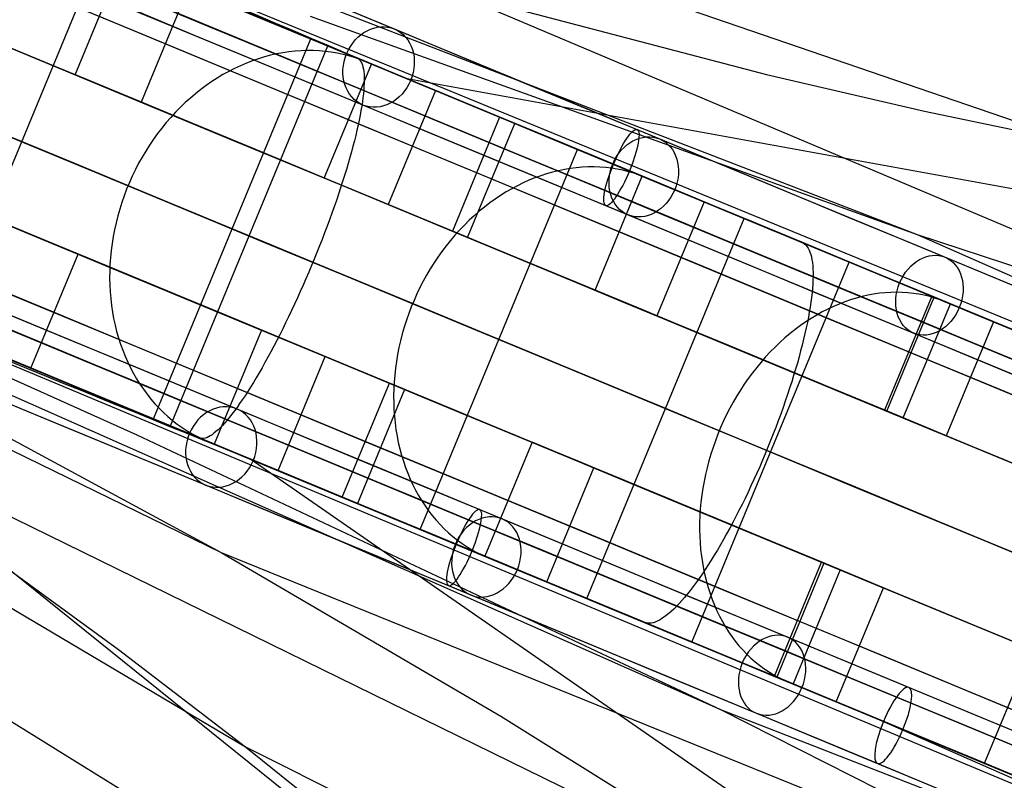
# Model space of a CAD drawing. Extents: x -3378 to 3007, y -425 to 173.
# Tile 365 of 396: x 2374 to 2446, y -70 to -15. Entities that reach past the tile are written whole.
import ezdxf

# ---------------------------------------------------------------- set-up
doc = ezdxf.new("R2010")
doc.units = 0
doc.layers.add('PREDEFINITO', color=7, linetype='CONTINUOUS')

msp = doc.modelspace()

# ---------------------------------------------------------------- linework, layer by layer
at = {"layer": 'PREDEFINITO'}
for p, q in [((2295.252, 25.621, 2292.514), (2476.158, -48.613, 2749.338)), ((2295.252, 25.621, 2159.016), (2439.952, -30.246, 2529.24)), ((2371.611, 3.893, 2085.05), (2452.096, -23.695, 2287.676)), ((2283.773, -2.091, 2292.514), (2464.185, -77.52, 2749.338)), ((2283.773, -2.092, 2159.016), (2425.595, -64.906, 2529.24)), ((2283.774, -2.094, 2025.81), (2389.168, -53.456, 2307.779)), ((2368.867, -37.341, 2632.581), (2380.347, -9.624, 2632.581)), ((2378.518, -18.608, 2669.188), (2381.962, -10.293, 2669.188)), ((2400.267, -17.871, 1382.063), (2385.44, -11.722, 1379.202)), ((2386.769, -12.284, 2666.198), (2383.325, -20.599, 2666.198)), ((2406.097, -12.585, 2307.779), (2566.296, -80.442, 2710.177)), ((2406.097, -12.585, 2307.779), (2428.966, -18.576, 2297.694)), ((2396.944, -16.499, 2665.264), (2388.963, -13.193, 2670.301)), ((2395.669, -14.322, 2549.291), (2439.952, -30.246, 2529.24)), ((2392.014, -14.444, 2674.891), (2399.769, -17.657, 2688.661)), ((2384.231, -43.705, 1392.27), (2395.712, -15.989, 1392.27)), ((2385.463, -44.215, 2665.264), (2396.944, -16.499, 2665.264)), ((2395.712, -15.989, 1392.27), (2397.393, -16.685, 1382.438)), ((2392.768, -17.184, 2712.449), (2392.324, -17.302, 2712.688)), ((2393.214, -17.083, 2712.205), (2392.768, -17.184, 2712.449)), ((2393.66, -16.999, 2711.957), (2393.214, -17.083, 2712.205)), ((2394.107, -16.932, 2711.704), (2393.66, -16.999, 2711.957)), ((2394.554, -16.882, 2711.446), (2394.107, -16.932, 2711.704)), ((2395, -16.85, 2711.185), (2394.554, -16.882, 2711.446)), ((2395.444, -16.836, 2710.92), (2395, -16.85, 2711.185)), ((2395.887, -16.839, 2710.652), (2395.444, -16.836, 2710.92)), ((2396.328, -16.859, 2710.38), (2395.887, -16.839, 2710.652)), ((2396.766, -16.897, 2710.107), (2396.328, -16.859, 2710.38)), ((2397.2, -16.952, 2709.83), (2396.766, -16.897, 2710.107)), ((2397.631, -17.025, 2709.552), (2397.2, -16.952, 2709.83)), ((2398.057, -17.115, 2709.272), (2397.631, -17.025, 2709.552)), ((2398.478, -17.222, 2708.991), (2398.057, -17.115, 2709.272)), ((2398.402, -17.103, 1376.538), (2399.074, -17.381, 1372.604)), ((2398.894, -17.346, 2708.708), (2398.478, -17.222, 2708.991)), ((2390.573, -17.943, 2713.585), (2390.144, -18.144, 2713.794)), ((2391.006, -17.758, 2713.37), (2390.573, -17.943, 2713.585)), ((2391.443, -17.59, 2713.148), (2391.006, -17.758, 2713.37)), ((2391.882, -17.438, 2712.921), (2391.443, -17.59, 2713.148)), ((2392.324, -17.302, 2712.688), (2391.882, -17.438, 2712.921)), ((2396.692, -26.136, 2701.506), (2400.136, -17.821, 2701.506)), ((2399.305, -17.486, 2708.425), (2398.894, -17.346, 2708.708)), ((2399.074, -17.381, 1372.604), (2399.158, -17.426, 1372.095)), ((2399.158, -17.426, 1372.095), (2399.234, -17.486, 1371.587)), ((2399.234, -17.486, 1371.587), (2399.304, -17.564, 1371.079)), ((2399.304, -17.564, 1371.079), (2399.367, -17.657, 1370.574)), ((2399.708, -17.644, 2708.142), (2399.305, -17.486, 2708.425)), ((2399.367, -17.657, 1370.574), (2399.422, -17.767, 1370.071)), ((2399.422, -17.767, 1370.071), (2399.47, -17.892, 1369.571)), ((2399.47, -17.892, 1369.571), (2399.511, -18.034, 1369.074)), ((2402.801, -18.925, 2705.953), (2399.708, -17.644, 2708.142)), ((2399.769, -17.657, 2688.661), (2407.798, -20.985, 2702.246)), ((2415.004, -23.981, 1385.268), (2400.267, -17.871, 1382.063)), ((2383.325, -20.599, 2666.198), (2378.518, -18.608, 2669.188)), ((2389.3, -18.594, 2714.191), (2388.886, -18.842, 2714.379)), ((2389.719, -18.361, 2713.996), (2389.3, -18.594, 2714.191)), ((2390.144, -18.144, 2713.794), (2389.719, -18.361, 2713.996)), ((2399.511, -18.034, 1369.074), (2399.544, -18.191, 1368.582)), ((2399.544, -18.191, 1368.582), (2399.57, -18.364, 1368.095)), ((2399.57, -18.364, 1368.095), (2399.589, -18.552, 1367.613)), ((2399.589, -18.552, 1367.613), (2399.6, -18.756, 1367.137)), ((2428.966, -18.576, 2297.694), (2440.498, -21.252, 2292.678)), ((2388.077, -19.383, 2714.732), (2387.683, -19.676, 2714.897)), ((2388.478, -19.105, 2714.56), (2388.077, -19.383, 2714.732)), ((2388.886, -18.842, 2714.379), (2388.478, -19.105, 2714.56)), ((2399.6, -19.207, 1366.205), (2399.588, -19.454, 1365.75)), ((2399.6, -18.756, 1367.137), (2399.604, -18.974, 1366.667)), ((2399.604, -18.974, 1366.667), (2399.6, -19.207, 1366.205)), ((2484.302, -33.738, 1557.905), (2402.737, -18.896, 1382.575)), ((2387.296, -19.982, 2715.054), (2386.917, -20.302, 2715.203)), ((2387.683, -19.676, 2714.897), (2387.296, -19.982, 2715.054)), ((2399.544, -19.99, 1364.865), (2399.51, -20.279, 1364.436)), ((2399.57, -19.715, 1365.303), (2399.544, -19.99, 1364.865)), ((2399.588, -19.454, 1365.75), (2399.57, -19.715, 1365.303)), ((2404.797, -19.752, 2698.258), (2401.353, -28.067, 2698.258)), ((2386.547, -20.636, 2715.343), (2386.185, -20.983, 2715.475)), ((2386.917, -20.302, 2715.203), (2386.547, -20.636, 2715.343)), ((2399.469, -20.58, 1364.017), (2399.421, -20.894, 1363.608)), ((2399.51, -20.279, 1364.436), (2399.469, -20.58, 1364.017)), ((2385.833, -21.342, 2715.598), (2385.491, -21.713, 2715.712)), ((2386.185, -20.983, 2715.475), (2385.833, -21.342, 2715.598)), ((2399.365, -21.221, 1363.21), (2399.303, -21.559, 1362.823)), ((2399.421, -20.894, 1363.608), (2399.365, -21.221, 1363.21)), ((2415.174, -24.05, 2697.198), (2407.442, -20.847, 2702.67)), ((2407.798, -20.985, 2702.246), (2416.096, -24.425, 2715.641)), ((2440.498, -21.252, 2292.678), (2452.096, -23.695, 2287.676)), ((2385.158, -22.096, 2715.817), (2384.836, -22.49, 2715.913)), ((2385.491, -21.713, 2715.712), (2385.158, -22.096, 2715.817)), ((2399.156, -22.27, 1362.085), (2399.072, -22.642, 1361.735)), ((2399.233, -21.909, 1362.448), (2399.156, -22.27, 1362.085)), ((2399.303, -21.559, 1362.823), (2399.233, -21.909, 1362.448)), ((2409.48, -21.691, 1384.98), (2406.035, -30.006, 1384.98)), ((2407.141, -30.464, 1379.1), (2410.586, -22.15, 1379.1)), ((2333.888, -22.845, 2573.067), (2383.023, -44.853, 2549.291)), ((2384.525, -22.894, 2715.999), (2384.225, -23.31, 2716.077)), ((2384.836, -22.49, 2715.913), (2384.525, -22.894, 2715.999)), ((2399.072, -22.642, 1361.735), (2398.982, -23.024, 1361.397)), ((2412.104, -85.59, 1578.015), (2334.314, -23.019, 1373.319)), ((2384.225, -23.31, 2716.077), (2383.937, -23.734, 2716.145)), ((2398.884, -23.416, 1361.073), (2398.78, -23.817, 1360.762)), ((2398.982, -23.024, 1361.397), (2398.884, -23.416, 1361.073)), ((2383.661, -24.168, 2716.203), (2383.397, -24.611, 2716.251)), ((2383.937, -23.734, 2716.145), (2383.661, -24.168, 2716.203)), ((2398.67, -24.227, 1360.466), (2398.553, -24.645, 1360.184)), ((2398.78, -23.817, 1360.762), (2398.67, -24.227, 1360.466)), ((2403.693, -51.766, 2697.198), (2415.174, -24.05, 2697.198)), ((2429.647, -30.047, 1388.813), (2415.004, -23.981, 1385.268)), ((2416.096, -24.425, 2715.641), (2424.659, -27.976, 2728.836)), ((2383.145, -25.062, 2716.29), (2382.907, -25.521, 2716.32)), ((2383.397, -24.611, 2716.251), (2383.145, -25.062, 2716.29)), ((2398.43, -25.071, 1359.916), (2398.301, -25.505, 1359.664)), ((2398.553, -24.645, 1360.184), (2398.43, -25.071, 1359.916)), ((2319.213, -25.22, 1862.64), (2390.952, -67.61, 2063.684)), ((2382.907, -25.521, 2716.32), (2382.681, -25.987, 2716.339)), ((2398.301, -25.505, 1359.664), (2398.166, -25.945, 1359.428)), ((2412.911, -25.83, 2744.933), (2412.481, -25.97, 2745.184)), ((2413.344, -25.707, 2744.676), (2412.911, -25.83, 2744.933)), ((2413.777, -25.6, 2744.413), (2413.344, -25.707, 2744.676)), ((2414.211, -25.511, 2744.145), (2413.777, -25.6, 2744.413)), ((2414.646, -25.439, 2743.873), (2414.211, -25.511, 2744.145)), ((2415.08, -25.384, 2743.595), (2414.646, -25.439, 2743.873)), ((2415.513, -25.347, 2743.314), (2415.08, -25.384, 2743.595)), ((2415.944, -25.327, 2743.028), (2415.513, -25.347, 2743.314)), ((2416.374, -25.325, 2742.739), (2415.944, -25.327, 2743.028)), ((2416.801, -25.339, 2742.447), (2416.374, -25.325, 2742.739)), ((2417.225, -25.372, 2742.152), (2416.801, -25.339, 2742.447)), ((2417.646, -25.421, 2741.855), (2417.225, -25.372, 2742.152)), ((2418.063, -25.488, 2741.555), (2417.646, -25.421, 2741.855)), ((2418.476, -25.572, 2741.253), (2418.063, -25.488, 2741.555)), ((2418.883, -25.674, 2740.95), (2418.476, -25.572, 2741.253)), ((2419.285, -25.792, 2740.646), (2418.883, -25.674, 2740.95)), ((2419.682, -25.927, 2740.341), (2419.285, -25.792, 2740.646)), ((2382.47, -26.459, 2716.349), (2382.271, -26.938, 2716.349)), ((2382.681, -25.987, 2716.339), (2382.47, -26.459, 2716.349)), ((2401.353, -28.067, 2698.258), (2396.692, -26.136, 2701.506)), ((2398.025, -26.392, 1359.207), (2397.879, -26.844, 1359.002)), ((2398.166, -25.945, 1359.428), (2398.025, -26.392, 1359.207)), ((2411.204, -26.489, 2745.899), (2410.786, -26.694, 2746.124)), ((2411.627, -26.3, 2745.667), (2411.204, -26.489, 2745.899)), ((2412.052, -26.126, 2745.429), (2411.627, -26.3, 2745.667)), ((2412.481, -25.97, 2745.184), (2412.052, -26.126, 2745.429)), ((2416.451, -34.321, 2732.95), (2419.895, -26.006, 2732.95)), ((2420.071, -26.079, 2740.036), (2419.682, -25.927, 2740.341)), ((2423.057, -27.315, 2737.678), (2420.071, -26.079, 2740.036)), ((2382.271, -26.938, 2716.349), (2382.087, -27.421, 2716.339)), ((2397.879, -26.844, 1359.002), (2397.727, -27.302, 1358.813)), ((2409.961, -27.152, 2746.552), (2409.557, -27.404, 2746.755)), ((2410.371, -26.916, 2746.342), (2409.961, -27.152, 2746.552)), ((2410.786, -26.694, 2746.124), (2410.371, -26.916, 2746.342)), ((2381.917, -27.91, 2716.32), (2381.761, -28.403, 2716.29)), ((2382.087, -27.421, 2716.339), (2381.917, -27.91, 2716.32)), ((2397.57, -27.764, 1358.641), (2397.408, -28.231, 1358.485)), ((2397.727, -27.302, 1358.813), (2397.57, -27.764, 1358.641)), ((2408.765, -27.953, 2747.135), (2408.379, -28.248, 2747.313)), ((2409.158, -27.671, 2746.949), (2408.765, -27.953, 2747.135)), ((2409.557, -27.404, 2746.755), (2409.158, -27.671, 2746.949)), ((2424.399, -27.871, 2729.451), (2420.955, -36.186, 2729.451)), ((2424.659, -27.976, 2728.836), (2433.484, -31.634, 2741.827)), ((2381.761, -28.403, 2716.29), (2381.62, -28.9, 2716.251)), ((2397.241, -28.701, 1358.346), (2397.07, -29.174, 1358.224)), ((2397.408, -28.231, 1358.485), (2397.241, -28.701, 1358.346)), ((2408, -28.558, 2747.482), (2407.628, -28.881, 2747.642)), ((2408.379, -28.248, 2747.313), (2408, -28.558, 2747.482)), ((2381.494, -29.4, 2716.203), (2381.382, -29.902, 2716.145)), ((2381.62, -28.9, 2716.251), (2381.494, -29.4, 2716.203)), ((2397.07, -29.174, 1358.224), (2396.894, -29.65, 1358.12)), ((2407.265, -29.218, 2747.793), (2406.91, -29.567, 2747.935)), ((2407.628, -28.881, 2747.642), (2407.265, -29.218, 2747.793)), ((2415.837, -56.796, 1399.446), (2427.317, -29.08, 1399.446)), ((2427.317, -29.08, 1399.446), (2429.428, -29.954, 1389.711)), ((2434.998, -32.261, 2728.247), (2427.535, -29.17, 2734.141)), ((2378.732, -31.686, 2666.198), (2373.926, -29.695, 2669.188)), ((2381.382, -29.902, 2716.145), (2381.286, -30.406, 2716.077)), ((2396.713, -30.127, 1358.032), (2396.529, -30.606, 1357.962)), ((2396.894, -29.65, 1358.12), (2396.713, -30.127, 1358.032)), ((2406.035, -30.006, 1384.98), (2407.141, -30.464, 1379.1)), ((2406.564, -29.929, 2748.067), (2406.227, -30.302, 2748.19)), ((2406.91, -29.567, 2747.935), (2406.564, -29.929, 2748.067)), ((2444.196, -36.071, 1392.696), (2429.647, -30.047, 1388.813)), ((2381.286, -30.406, 2716.077), (2381.204, -30.912, 2715.999)), ((2396.529, -30.606, 1357.962), (2396.341, -31.086, 1357.91)), ((2405.899, -30.687, 2748.303), (2405.582, -31.083, 2748.407)), ((2406.227, -30.302, 2748.19), (2405.899, -30.687, 2748.303)), ((2430.695, -30.479, 1383.869), (2431.539, -30.829, 1379.975)), ((2431.539, -30.829, 1379.975), (2431.645, -30.882, 1379.471)), ((2431.645, -30.882, 1379.471), (2431.744, -30.952, 1378.968)), ((2439.952, -30.246, 2529.24), (2593.737, -98.014, 2908.008)), ((2439.952, -30.246, 2529.24), (2462.824, -37.784, 2519.338)), ((2381.138, -31.418, 2715.913), (2381.087, -31.924, 2715.817)), ((2381.204, -30.912, 2715.999), (2381.138, -31.418, 2715.913)), ((2396.149, -31.565, 1357.874), (2395.954, -32.045, 1357.857)), ((2396.341, -31.086, 1357.91), (2396.149, -31.565, 1357.874)), ((2405.275, -31.49, 2748.5), (2404.979, -31.906, 2748.583)), ((2405.582, -31.083, 2748.407), (2405.275, -31.49, 2748.5)), ((2431.744, -30.952, 1378.968), (2431.836, -31.039, 1378.466)), ((2431.836, -31.039, 1378.466), (2431.921, -31.141, 1377.965)), ((2431.921, -31.141, 1377.965), (2431.998, -31.26, 1377.467)), ((2431.998, -31.26, 1377.467), (2432.068, -31.395, 1376.972)), ((2432.068, -31.395, 1376.972), (2432.13, -31.545, 1376.481)), ((2432.13, -31.545, 1376.481), (2432.185, -31.712, 1375.993)), ((2375.288, -40.001, 2666.198), (2378.732, -31.686, 2666.198)), ((2381.087, -31.924, 2715.817), (2381.051, -32.43, 2715.712)), ((2395.954, -32.045, 1357.857), (2395.756, -32.523, 1357.857)), ((2404.979, -31.906, 2748.583), (2404.694, -32.332, 2748.656)), ((2423.517, -59.978, 2728.247), (2434.998, -32.261, 2728.247)), ((2432.185, -31.712, 1375.993), (2432.233, -31.893, 1375.511)), ((2432.233, -31.893, 1375.511), (2432.272, -32.09, 1375.033)), ((2432.272, -32.09, 1375.033), (2432.304, -32.302, 1374.562)), ((2432.304, -32.302, 1374.562), (2432.329, -32.529, 1374.097)), ((2433.484, -31.634, 2741.827), (2442.568, -35.4, 2754.61)), ((2381.031, -32.935, 2715.598), (2381.026, -33.438, 2715.475)), ((2381.051, -32.43, 2715.712), (2381.031, -32.935, 2715.598)), ((2395.555, -33, 1357.874), (2395.351, -33.475, 1357.91)), ((2395.756, -32.523, 1357.857), (2395.555, -33, 1357.874)), ((2404.421, -32.768, 2748.719), (2404.159, -33.211, 2748.772)), ((2404.694, -32.332, 2748.656), (2404.421, -32.768, 2748.719)), ((2432.329, -32.529, 1374.097), (2432.345, -32.77, 1373.639)), ((2432.345, -32.77, 1373.639), (2432.354, -33.026, 1373.189)), ((2432.354, -33.026, 1373.189), (2432.354, -33.295, 1372.747)), ((2381.026, -33.438, 2715.475), (2381.037, -33.938, 2715.343)), ((2395.351, -33.475, 1357.91), (2395.145, -33.947, 1357.962)), ((2403.91, -33.663, 2748.814), (2403.673, -34.123, 2748.845)), ((2404.159, -33.211, 2748.772), (2403.91, -33.663, 2748.814)), ((2432.347, -33.578, 1372.313), (2432.333, -33.874, 1371.888)), ((2432.354, -33.295, 1372.747), (2432.347, -33.578, 1372.313)), ((2381.037, -33.938, 2715.343), (2381.063, -34.436, 2715.203)), ((2381.063, -34.436, 2715.203), (2381.104, -34.93, 2715.054)), ((2394.937, -34.416, 1358.032), (2394.727, -34.881, 1358.12)), ((2395.145, -33.947, 1357.962), (2394.937, -34.416, 1358.032)), ((2403.673, -34.123, 2748.845), (2403.449, -34.589, 2748.866)), ((2420.955, -36.186, 2729.451), (2416.451, -34.321, 2732.95)), ((2432.31, -34.183, 1371.474), (2432.28, -34.505, 1371.069)), ((2432.333, -33.874, 1371.888), (2432.31, -34.183, 1371.474)), ((2438.028, -34.475, 2774.073), (2437.611, -34.5, 2774.379)), ((2438.444, -34.466, 2773.764), (2438.028, -34.475, 2774.073)), ((2438.857, -34.475, 2773.452), (2438.444, -34.466, 2773.764)), ((2439.266, -34.501, 2773.136), (2438.857, -34.475, 2773.452)), ((2381.104, -34.93, 2715.054), (2381.161, -35.42, 2714.897)), ((2394.727, -34.881, 1358.12), (2394.515, -35.342, 1358.224)), ((2403.237, -35.061, 2748.877), (2403.039, -35.54, 2748.877)), ((2403.449, -34.589, 2748.866), (2403.237, -35.061, 2748.877)), ((2432.196, -35.184, 1370.292), (2432.142, -35.541, 1369.92)), ((2432.241, -34.838, 1370.675), (2432.196, -35.184, 1370.292)), ((2432.28, -34.505, 1371.069), (2432.241, -34.838, 1370.675)), ((2434.671, -35.161, 2776.378), (2434.255, -35.323, 2776.64)), ((2435.089, -35.016, 2776.109), (2434.671, -35.161, 2776.378)), ((2435.509, -34.888, 2775.835), (2435.089, -35.016, 2776.109)), ((2435.93, -34.776, 2775.554), (2435.509, -34.888, 2775.835)), ((2436.35, -34.681, 2775.268), (2435.93, -34.776, 2775.554)), ((2436.771, -34.604, 2774.976), (2436.35, -34.681, 2775.268)), ((2437.192, -34.543, 2774.68), (2436.771, -34.604, 2774.976)), ((2437.611, -34.5, 2774.379), (2437.192, -34.543, 2774.68)), ((2441.015, -34.754, 1392.77), (2437.571, -43.069, 1392.77)), ((2437.742, -43.14, 2763.39), (2441.186, -34.825, 2763.39)), ((2439.673, -34.545, 2772.818), (2439.266, -34.501, 2773.136)), ((2440.075, -34.606, 2772.498), (2439.673, -34.545, 2772.818)), ((2440.472, -34.684, 2772.175), (2440.075, -34.606, 2772.498)), ((2440.865, -34.779, 2771.851), (2440.472, -34.684, 2772.175)), ((2441.252, -34.891, 2771.526), (2440.865, -34.779, 2771.851)), ((2441.633, -35.019, 2771.2), (2441.252, -34.891, 2771.526)), ((2442.008, -35.165, 2770.874), (2441.633, -35.019, 2771.2)), ((2444.877, -36.353, 2768.353), (2442.008, -35.165, 2770.874)), ((2381.161, -35.42, 2714.897), (2381.233, -35.906, 2714.732)), ((2381.233, -35.906, 2714.732), (2381.32, -36.386, 2714.56)), ((2394.302, -35.797, 1358.346), (2394.087, -36.248, 1358.485)), ((2394.515, -35.342, 1358.224), (2394.302, -35.797, 1358.346)), ((2403.039, -35.54, 2748.877), (2402.854, -36.023, 2748.866)), ((2432.081, -35.908, 1369.561), (2432.013, -36.286, 1369.213)), ((2432.142, -35.541, 1369.92), (2432.081, -35.908, 1369.561)), ((2433.022, -35.905, 2777.384), (2432.618, -36.131, 2777.617)), ((2433.43, -35.695, 2777.143), (2433.022, -35.905, 2777.384)), ((2433.841, -35.501, 2776.895), (2433.43, -35.695, 2777.143)), ((2434.255, -35.323, 2776.64), (2433.841, -35.501, 2776.895)), ((2438.931, -43.632, 1386.953), (2442.375, -35.317, 1386.953)), ((2442.568, -35.4, 2754.61), (2451.909, -39.271, 2767.181)), ((2381.32, -36.386, 2714.56), (2381.423, -36.861, 2714.379)), ((2394.087, -36.248, 1358.485), (2393.872, -36.692, 1358.641)), ((2402.683, -36.512, 2748.845), (2402.526, -37.004, 2748.814)), ((2402.854, -36.023, 2748.866), (2402.683, -36.512, 2748.845)), ((2431.824, -36.628, 2778.058), (2431.435, -36.899, 2778.266)), ((2432.219, -36.372, 2777.841), (2431.824, -36.628, 2778.058)), ((2432.013, -36.286, 1369.213), (2431.937, -36.674, 1368.879)), ((2432.618, -36.131, 2777.617), (2432.219, -36.372, 2777.841)), ((2445.52, -36.62, 2759.647), (2442.076, -44.935, 2759.647)), ((2458.664, -42.062, 1396.922), (2444.196, -36.071, 1392.696)), ((2381.423, -36.861, 2714.379), (2381.54, -37.329, 2714.191)), ((2381.54, -37.329, 2714.191), (2381.672, -37.79, 2713.996)), ((2392.099, -37.222, 2701.506), (2388.655, -45.537, 2701.506)), ((2396.761, -39.153, 2698.258), (2392.099, -37.222, 2701.506)), ((2393.656, -37.13, 1358.813), (2393.44, -37.561, 1359.002)), ((2393.872, -36.692, 1358.641), (2393.656, -37.13, 1358.813)), ((2402.526, -37.004, 2748.814), (2402.383, -37.5, 2748.772)), ((2431.051, -37.184, 2778.465), (2430.674, -37.483, 2778.655)), ((2431.435, -36.899, 2778.266), (2431.051, -37.184, 2778.465)), ((2431.854, -37.072, 1368.558), (2431.764, -37.479, 1368.251)), ((2431.937, -36.674, 1368.879), (2431.854, -37.072, 1368.558)), ((2381.672, -37.79, 2713.996), (2381.819, -38.244, 2713.794)), ((2393.223, -37.985, 1359.207), (2393.007, -38.4, 1359.428)), ((2393.44, -37.561, 1359.002), (2393.223, -37.985, 1359.207)), ((2402.254, -37.999, 2748.719), (2402.14, -38.5, 2748.656)), ((2402.383, -37.5, 2748.772), (2402.254, -37.999, 2748.719)), ((2430.303, -37.796, 2778.835), (2429.94, -38.123, 2779.007)), ((2430.674, -37.483, 2778.655), (2430.303, -37.796, 2778.835)), ((2431.666, -37.894, 1367.957), (2431.562, -38.318, 1367.678)), ((2431.764, -37.479, 1368.251), (2431.666, -37.894, 1367.957)), ((2381.819, -38.244, 2713.794), (2381.98, -38.689, 2713.585)), ((2381.98, -38.689, 2713.585), (2382.155, -39.126, 2713.37)), ((2393.007, -38.4, 1359.428), (2392.791, -38.807, 1359.664)), ((2402.14, -38.5, 2748.656), (2402.04, -39.003, 2748.583)), ((2429.584, -38.463, 2779.168), (2429.236, -38.815, 2779.32)), ((2429.94, -38.123, 2779.007), (2429.584, -38.463, 2779.168)), ((2431.45, -38.749, 1367.413), (2431.332, -39.187, 1367.164)), ((2431.562, -38.318, 1367.678), (2431.45, -38.749, 1367.413)), ((2373.046, -39.084, 2660.944), (2380.524, -42.182, 2674.891)), ((2388.783, -45.594, 1382.063), (2373.951, -39.458, 1379.202)), ((2382.155, -39.126, 2713.37), (2382.345, -39.554, 2713.148)), ((2392.576, -39.205, 1359.916), (2392.362, -39.593, 1360.184)), ((2392.791, -38.807, 1359.664), (2392.576, -39.205, 1359.916)), ((2393.317, -47.468, 2698.258), (2396.761, -39.153, 2698.258)), ((2401.955, -39.507, 2748.5), (2401.884, -40.011, 2748.407)), ((2402.04, -39.003, 2748.583), (2401.955, -39.507, 2748.5)), ((2428.896, -39.179, 2779.462), (2428.565, -39.555, 2779.593)), ((2429.236, -38.815, 2779.32), (2428.896, -39.179, 2779.462)), ((2431.332, -39.187, 1367.164), (2431.208, -39.631, 1366.93)), ((2382.345, -39.554, 2713.148), (2382.548, -39.973, 2712.921)), ((2382.548, -39.973, 2712.921), (2382.765, -40.381, 2712.688)), ((2392.148, -39.971, 1360.466), (2391.937, -40.339, 1360.762)), ((2392.362, -39.593, 1360.184), (2392.148, -39.971, 1360.466)), ((2401.884, -40.011, 2748.407), (2401.828, -40.515, 2748.303)), ((2428.243, -39.942, 2779.714), (2427.931, -40.34, 2779.824)), ((2428.565, -39.555, 2779.593), (2428.243, -39.942, 2779.714)), ((2431.077, -40.082, 1366.711), (2430.939, -40.538, 1366.508)), ((2431.208, -39.631, 1366.93), (2431.077, -40.082, 1366.711)), ((2353.131, -40.721, 2085.05), (2429.551, -78.125, 2287.676)), ((2377.483, -40.91, 2670.301), (2385.463, -44.215, 2665.264)), ((2382.765, -40.381, 2712.688), (2382.995, -40.778, 2712.449)), ((2382.995, -40.778, 2712.449), (2383.239, -41.165, 2712.205)), ((2391.726, -40.697, 1361.073), (2391.518, -41.042, 1361.397)), ((2391.937, -40.339, 1360.762), (2391.726, -40.697, 1361.073)), ((2401.828, -40.515, 2748.303), (2401.788, -41.019, 2748.19)), ((2427.629, -40.749, 2779.924), (2427.337, -41.167, 2780.013)), ((2427.931, -40.34, 2779.824), (2427.629, -40.749, 2779.924)), ((2430.939, -40.538, 1366.508), (2430.796, -40.999, 1366.321)), ((2383.239, -41.165, 2712.205), (2383.495, -41.54, 2711.957)), ((2383.495, -41.54, 2711.957), (2383.764, -41.903, 2711.704)), ((2391.312, -41.377, 1361.735), (2391.108, -41.699, 1362.085)), ((2391.518, -41.042, 1361.397), (2391.312, -41.377, 1361.735)), ((2397.999, -49.408, 1384.98), (2401.443, -41.093, 1384.98)), ((2402.549, -41.551, 1379.1), (2399.105, -49.866, 1379.1)), ((2401.443, -41.093, 1384.98), (2402.549, -41.551, 1379.1)), ((2401.762, -41.521, 2748.067), (2401.751, -42.022, 2747.935)), ((2401.788, -41.019, 2748.19), (2401.762, -41.521, 2748.067)), ((2427.056, -41.595, 2780.091), (2426.786, -42.031, 2780.158)), ((2427.337, -41.167, 2780.013), (2427.056, -41.595, 2780.091)), ((2430.646, -41.465, 1366.15), (2430.491, -41.934, 1365.996)), ((2430.796, -40.999, 1366.321), (2430.646, -41.465, 1366.15)), ((2444.873, -68.823, 2758.268), (2456.353, -41.107, 2758.268)), ((2368.411, -42.228, 2317.946), (2389.168, -53.456, 2307.779)), ((2380.524, -42.182, 2674.891), (2388.28, -45.394, 2688.661)), ((2383.764, -41.903, 2711.704), (2384.044, -42.254, 2711.446)), ((2384.044, -42.254, 2711.446), (2384.337, -42.592, 2711.185)), ((2390.709, -42.305, 1362.823), (2390.514, -42.589, 1363.21)), ((2390.907, -42.008, 1362.448), (2390.709, -42.305, 1362.823)), ((2391.108, -41.699, 1362.085), (2390.907, -42.008, 1362.448)), ((2401.751, -42.022, 2747.935), (2401.755, -42.52, 2747.793)), ((2426.786, -42.031, 2780.158), (2426.527, -42.476, 2780.214)), ((2430.491, -41.934, 1365.996), (2430.33, -42.407, 1365.859)), ((2384.337, -42.592, 2711.185), (2384.641, -42.917, 2710.92)), ((2384.641, -42.917, 2710.92), (2384.956, -43.228, 2710.652)), ((2390.323, -42.859, 1363.608), (2390.135, -43.115, 1364.017)), ((2390.514, -42.589, 1363.21), (2390.323, -42.859, 1363.608)), ((2401.755, -42.52, 2747.793), (2401.774, -43.015, 2747.642)), ((2401.774, -43.015, 2747.642), (2401.808, -43.506, 2747.482)), ((2426.279, -42.929, 2780.259), (2426.044, -43.389, 2780.293)), ((2426.527, -42.476, 2780.214), (2426.279, -42.929, 2780.259)), ((2430.164, -42.882, 1365.738), (2429.992, -43.36, 1365.635)), ((2430.33, -42.407, 1365.859), (2430.164, -42.882, 1365.738)), ((2437.571, -43.069, 1392.77), (2438.931, -43.632, 1386.953)), ((2385.912, -44.401, 1382.438), (2384.231, -43.705, 1392.27)), ((2384.956, -43.228, 2710.652), (2385.282, -43.525, 2710.38)), ((2385.282, -43.525, 2710.38), (2385.619, -43.808, 2710.107)), ((2385.619, -43.808, 2710.107), (2385.965, -44.076, 2709.83)), ((2389.594, -43.798, 1365.303), (2389.423, -43.996, 1365.75)), ((2389.77, -43.585, 1364.865), (2389.594, -43.798, 1365.303)), ((2389.951, -43.357, 1364.436), (2389.77, -43.585, 1364.865)), ((2390.135, -43.115, 1364.017), (2389.951, -43.357, 1364.436)), ((2401.808, -43.506, 2747.482), (2401.857, -43.993, 2747.313)), ((2426.044, -43.389, 2780.293), (2425.82, -43.855, 2780.316)), ((2429.992, -43.36, 1365.635), (2429.816, -43.839, 1365.548)), ((2442.076, -44.935, 2759.647), (2437.742, -43.14, 2763.39)), ((2385.965, -44.076, 2709.83), (2386.321, -44.329, 2709.552)), ((2386.321, -44.329, 2709.552), (2386.686, -44.567, 2709.272)), ((2388.937, -44.498, 1367.137), (2388.786, -44.633, 1367.613)), ((2389.094, -44.346, 1366.667), (2388.937, -44.498, 1367.137)), ((2389.256, -44.178, 1366.205), (2389.094, -44.346, 1366.667)), ((2389.423, -43.996, 1365.75), (2389.256, -44.178, 1366.205)), ((2401.857, -43.993, 2747.313), (2401.921, -44.475, 2747.135)), ((2401.921, -44.475, 2747.135), (2402, -44.952, 2746.949)), ((2425.609, -44.328, 2780.327), (2425.411, -44.807, 2780.327)), ((2425.82, -43.855, 2780.316), (2425.609, -44.328, 2780.327)), ((2429.635, -44.319, 1365.479), (2429.449, -44.799, 1365.426)), ((2429.816, -43.839, 1365.548), (2429.635, -44.319, 1365.479)), ((2383.023, -44.853, 2549.291), (2425.595, -64.906, 2529.24)), ((2386.686, -44.567, 2709.272), (2387.059, -44.789, 2708.991)), ((2387.594, -45.098, 1372.604), (2386.921, -44.819, 1376.538)), ((2387.059, -44.789, 2708.991), (2387.441, -44.996, 2708.708)), ((2387.441, -44.996, 2708.708), (2387.831, -45.186, 2708.425)), ((2387.684, -45.125, 1372.095), (2387.594, -45.098, 1372.604)), ((2387.781, -45.137, 1371.587), (2387.684, -45.125, 1372.095)), ((2387.885, -45.131, 1371.079), (2387.781, -45.137, 1371.587)), ((2387.831, -45.186, 2708.425), (2388.228, -45.36, 2708.142)), ((2387.995, -45.11, 1370.574), (2387.885, -45.131, 1371.079)), ((2388.112, -45.071, 1370.071), (2387.995, -45.11, 1370.574)), ((2388.235, -45.016, 1369.571), (2388.112, -45.071, 1370.071)), ((2388.364, -44.945, 1369.074), (2388.235, -45.016, 1369.571)), ((2388.499, -44.857, 1368.582), (2388.364, -44.945, 1369.074)), ((2388.639, -44.753, 1368.095), (2388.499, -44.857, 1368.582)), ((2388.786, -44.633, 1367.613), (2388.639, -44.753, 1368.095)), ((2402, -44.952, 2746.949), (2402.093, -45.423, 2746.755)), ((2425.411, -44.807, 2780.327), (2425.226, -45.29, 2780.316)), ((2429.449, -44.799, 1365.426), (2429.259, -45.28, 1365.392)), ((2388.228, -45.36, 2708.142), (2391.321, -46.642, 2705.953)), ((2388.28, -45.394, 2688.661), (2396.31, -48.718, 2702.246)), ((2403.525, -51.695, 1385.268), (2388.783, -45.594, 1382.063)), ((2402.093, -45.423, 2746.755), (2402.201, -45.887, 2746.552)), ((2402.201, -45.887, 2746.552), (2402.323, -46.344, 2746.342)), ((2411.859, -45.407, 2732.95), (2408.415, -53.722, 2732.95)), ((2416.362, -47.273, 2729.451), (2411.859, -45.407, 2732.95)), ((2425.054, -45.778, 2780.293), (2424.895, -46.27, 2780.259)), ((2425.226, -45.29, 2780.316), (2425.054, -45.778, 2780.293)), ((2429.064, -45.759, 1365.374), (2428.866, -46.238, 1365.374)), ((2429.259, -45.28, 1365.392), (2429.064, -45.759, 1365.374)), ((2459.425, -93.797, 1557.905), (2391.255, -46.617, 1382.575)), ((2402.323, -46.344, 2746.342), (2402.46, -46.794, 2746.124)), ((2424.895, -46.27, 2780.259), (2424.75, -46.765, 2780.214)), ((2428.866, -46.238, 1365.374), (2428.665, -46.714, 1365.392)), ((2402.46, -46.794, 2746.124), (2402.611, -47.235, 2745.899)), ((2402.611, -47.235, 2745.899), (2402.776, -47.668, 2745.667)), ((2412.918, -55.588, 2729.451), (2416.362, -47.273, 2729.451)), ((2424.619, -47.262, 2780.158), (2424.501, -47.762, 2780.091)), ((2424.75, -46.765, 2780.214), (2424.619, -47.262, 2780.158)), ((2428.459, -47.188, 1365.426), (2428.251, -47.66, 1365.479)), ((2428.665, -46.714, 1365.392), (2428.459, -47.188, 1365.426)), ((2402.776, -47.668, 2745.667), (2402.954, -48.091, 2745.429)), ((2402.954, -48.091, 2745.429), (2403.147, -48.505, 2745.184)), ((2424.501, -47.762, 2780.091), (2424.398, -48.264, 2780.013)), ((2428.04, -48.127, 1365.548), (2427.826, -48.591, 1365.635)), ((2428.251, -47.66, 1365.479), (2428.04, -48.127, 1365.548)), ((2395.961, -48.564, 2702.67), (2403.693, -51.766, 2697.198)), ((2396.31, -48.718, 2702.246), (2404.611, -52.153, 2715.641)), ((2403.147, -48.505, 2745.184), (2403.352, -48.908, 2744.933)), ((2424.308, -48.766, 2779.924), (2424.233, -49.268, 2779.824)), ((2424.398, -48.264, 2780.013), (2424.308, -48.766, 2779.924)), ((2427.826, -48.591, 1365.635), (2427.609, -49.05, 1365.738)), ((2403.352, -48.908, 2744.933), (2403.571, -49.301, 2744.676)), ((2403.571, -49.301, 2744.676), (2403.802, -49.683, 2744.413)), ((2424.233, -49.268, 2779.824), (2424.172, -49.771, 2779.714)), ((2427.391, -49.503, 1365.859), (2427.17, -49.951, 1365.996)), ((2427.609, -49.05, 1365.738), (2427.391, -49.503, 1365.859)), ((2403.802, -49.683, 2744.413), (2404.046, -50.053, 2744.145)), ((2404.046, -50.053, 2744.145), (2404.302, -50.411, 2743.873)), ((2424.126, -50.272, 2779.593), (2424.094, -50.772, 2779.462)), ((2424.172, -49.771, 2779.714), (2424.126, -50.272, 2779.593)), ((2427.17, -49.951, 1365.996), (2426.948, -50.393, 1366.15)), ((2404.302, -50.411, 2743.873), (2404.57, -50.756, 2743.595)), ((2404.57, -50.756, 2743.595), (2404.85, -51.089, 2743.314)), ((2424.094, -50.772, 2779.462), (2424.077, -51.27, 2779.32)), ((2426.725, -50.828, 1366.321), (2426.5, -51.255, 1366.508)), ((2426.948, -50.393, 1366.15), (2426.725, -50.828, 1366.321)), ((2418.168, -57.76, 1388.813), (2403.525, -51.695, 1385.268)), ((2404.85, -51.089, 2743.314), (2405.141, -51.408, 2743.028)), ((2405.141, -51.408, 2743.028), (2405.443, -51.714, 2742.739)), ((2405.443, -51.714, 2742.739), (2405.756, -52.005, 2742.447)), ((2424.077, -51.27, 2779.32), (2424.074, -51.765, 2779.168)), ((2426.275, -51.675, 1366.711), (2426.049, -52.086, 1366.93)), ((2426.5, -51.255, 1366.508), (2426.275, -51.675, 1366.711)), ((2404.611, -52.153, 2715.641), (2413.176, -55.698, 2728.836)), ((2405.756, -52.005, 2742.447), (2406.079, -52.283, 2742.152)), ((2406.079, -52.283, 2742.152), (2406.411, -52.545, 2741.855)), ((2424.074, -51.765, 2779.168), (2424.086, -52.256, 2779.007)), ((2424.086, -52.256, 2779.007), (2424.112, -52.744, 2778.835)), ((2426.049, -52.086, 1366.93), (2425.822, -52.489, 1367.164)), ((2406.411, -52.545, 2741.855), (2406.753, -52.793, 2741.555)), ((2406.753, -52.793, 2741.555), (2407.105, -53.025, 2741.253)), ((2407.105, -53.025, 2741.253), (2407.464, -53.241, 2740.95)), ((2424.112, -52.744, 2778.835), (2424.152, -53.228, 2778.655)), ((2425.596, -52.882, 1367.413), (2425.37, -53.266, 1367.678)), ((2425.822, -52.489, 1367.164), (2425.596, -52.882, 1367.413)), ((2372.296, -53.676, 2074.316), (2381.686, -60.514, 2068.977)), ((2389.168, -53.456, 2307.779), (2550.428, -118.751, 2710.177)), ((2389.168, -53.456, 2307.779), (2409.575, -65.39, 2297.694)), ((2407.464, -53.241, 2740.95), (2407.832, -53.442, 2740.646)), ((2407.832, -53.442, 2740.646), (2408.208, -53.627, 2740.341)), ((2408.208, -53.627, 2740.341), (2408.591, -53.795, 2740.036)), ((2408.591, -53.795, 2740.036), (2411.576, -55.032, 2737.678)), ((2424.152, -53.228, 2778.655), (2424.208, -53.707, 2778.465)), ((2424.208, -53.707, 2778.465), (2424.277, -54.179, 2778.266)), ((2425.144, -53.639, 1367.957), (2424.92, -54.002, 1368.251)), ((2425.37, -53.266, 1367.678), (2425.144, -53.639, 1367.957)), ((2354.949, -54.077, 1840.285), (2426.924, -98.603, 2043.332)), ((2424.277, -54.179, 2778.266), (2424.361, -54.646, 2778.058)), ((2424.696, -54.353, 1368.558), (2424.474, -54.693, 1368.879)), ((2424.92, -54.002, 1368.251), (2424.696, -54.353, 1368.558)), ((2429.534, -62.47, 1392.77), (2432.978, -54.155, 1392.77)), ((2433.15, -54.226, 2763.39), (2429.706, -62.541, 2763.39)), ((2432.978, -54.155, 1392.77), (2434.339, -54.719, 1386.953)), ((2437.484, -56.021, 2759.647), (2433.15, -54.226, 2763.39)), ((2424.253, -55.021, 1369.213), (2424.034, -55.337, 1369.561)), ((2424.474, -54.693, 1368.879), (2424.253, -55.021, 1369.213)), ((2424.361, -54.646, 2778.058), (2424.459, -55.106, 2777.841)), ((2424.459, -55.106, 2777.841), (2424.571, -55.559, 2777.617)), ((2434.339, -54.719, 1386.953), (2430.894, -63.033, 1386.953)), ((2413.176, -55.698, 2728.836), (2422.004, -59.351, 2741.827)), ((2423.602, -55.93, 1370.292), (2423.391, -56.206, 1370.675)), ((2423.817, -55.64, 1369.92), (2423.602, -55.93, 1370.292)), ((2424.034, -55.337, 1369.561), (2423.817, -55.64, 1369.92)), ((2424.571, -55.559, 2777.617), (2424.697, -56.004, 2777.384)), ((2424.697, -56.004, 2777.384), (2424.837, -56.441, 2777.143)), ((2434.039, -64.336, 2759.647), (2437.484, -56.021, 2759.647)), ((2422.976, -56.718, 1371.474), (2422.773, -56.953, 1371.888)), ((2423.182, -56.469, 1371.069), (2422.976, -56.718, 1371.474)), ((2423.391, -56.206, 1370.675), (2423.182, -56.469, 1371.069)), ((2424.837, -56.441, 2777.143), (2424.99, -56.869, 2776.895)), ((2417.948, -57.671, 1389.711), (2415.837, -56.796, 1399.446)), ((2416.054, -56.887, 2734.141), (2423.517, -59.978, 2728.247)), ((2422.379, -57.378, 1372.747), (2422.188, -57.567, 1373.189)), ((2422.574, -57.173, 1372.313), (2422.379, -57.378, 1372.747)), ((2422.773, -56.953, 1371.888), (2422.574, -57.173, 1372.313)), ((2424.99, -56.869, 2776.895), (2425.157, -57.288, 2776.64)), ((2425.157, -57.288, 2776.64), (2425.337, -57.696, 2776.378)), ((2432.715, -63.788, 1392.696), (2418.168, -57.76, 1388.813)), ((2421.469, -58.171, 1375.033), (2421.302, -58.283, 1375.511)), ((2421.642, -58.044, 1374.562), (2421.469, -58.171, 1375.033)), ((2421.819, -57.901, 1374.097), (2421.642, -58.044, 1374.562)), ((2422.001, -57.742, 1373.639), (2421.819, -57.901, 1374.097)), ((2422.188, -57.567, 1373.189), (2422.001, -57.742, 1373.639)), ((2425.337, -57.696, 2776.378), (2425.53, -58.095, 2776.109)), ((2425.53, -58.095, 2776.109), (2425.736, -58.482, 2775.835)), ((2420.059, -58.545, 1379.975), (2419.215, -58.195, 1383.869)), ((2420.172, -58.582, 1379.471), (2420.059, -58.545, 1379.975)), ((2420.291, -58.603, 1378.968), (2420.172, -58.582, 1379.471)), ((2420.417, -58.607, 1378.466), (2420.291, -58.603, 1378.968)), ((2420.549, -58.594, 1377.965), (2420.417, -58.607, 1378.466)), ((2420.688, -58.565, 1377.467), (2420.549, -58.594, 1377.965)), ((2420.833, -58.519, 1376.972), (2420.688, -58.565, 1377.467)), ((2420.984, -58.456, 1376.481), (2420.833, -58.519, 1376.972)), ((2421.14, -58.378, 1375.993), (2420.984, -58.456, 1376.481)), ((2421.302, -58.283, 1375.511), (2421.14, -58.378, 1375.993)), ((2425.736, -58.482, 2775.835), (2425.954, -58.858, 2775.554)), ((2425.954, -58.858, 2775.554), (2426.185, -59.223, 2775.268)), ((2422.004, -59.351, 2741.827), (2431.09, -63.112, 2754.61)), ((2426.185, -59.223, 2775.268), (2426.428, -59.575, 2774.976)), ((2426.428, -59.575, 2774.976), (2426.682, -59.915, 2774.68)), ((2426.682, -59.915, 2774.68), (2426.948, -60.242, 2774.379)), ((2426.948, -60.242, 2774.379), (2427.225, -60.556, 2774.073)), ((2381.686, -60.514, 2068.977), (2390.952, -67.61, 2063.684)), ((2427.225, -60.556, 2774.073), (2427.513, -60.855, 2773.764)), ((2427.513, -60.855, 2773.764), (2427.811, -61.141, 2773.452)), ((2427.811, -61.141, 2773.452), (2428.119, -61.412, 2773.136)), ((2428.119, -61.412, 2773.136), (2428.437, -61.669, 2772.818)), ((2428.437, -61.669, 2772.818), (2428.765, -61.91, 2772.498)), ((2428.765, -61.91, 2772.498), (2429.101, -62.136, 2772.175)), ((2429.101, -62.136, 2772.175), (2429.446, -62.346, 2771.851)), ((2429.446, -62.346, 2771.851), (2429.799, -62.541, 2771.526)), ((2429.799, -62.541, 2771.526), (2430.159, -62.719, 2771.2)), ((2430.159, -62.719, 2771.2), (2430.527, -62.881, 2770.874)), ((2430.527, -62.881, 2770.874), (2433.396, -64.07, 2768.353)), ((2431.09, -63.112, 2754.61), (2440.432, -66.979, 2767.181)), ((2447.182, -69.783, 1396.922), (2432.715, -63.788, 1392.696)), ((2425.595, -64.906, 2529.24), (2582.257, -125.729, 2908.008)), ((2425.595, -64.906, 2529.24), (2447.098, -75.749, 2519.338)), ((2409.575, -65.39, 2297.694), (2419.622, -71.652, 2292.678)), ((2436.935, -65.531, 2762.54), (2464.185, -77.52, 2749.338)), ((2437.7, -65.853, 2764.57), (2444.873, -68.823, 2758.268)), ((2440.432, -66.979, 2767.181), (2450.022, -70.951, 2779.53)), ((2390.952, -67.61, 2063.684), (2467.965, -106.244, 2267.789)), ((2390.952, -67.61, 2063.684), (2400.099, -74.971, 2058.457))]:
    msp.add_line(p, q, dxfattribs=at)
at = {"layer": 'PREDEFINITO', "extrusion": (0.496292, -0.205571, 0.843466)}
msp.add_circle((902.028, -428.417, 3468.959), 3, dxfattribs=at)
at = {"layer": 'PREDEFINITO', "extrusion": (0.902963, -0.37402, 0.211582)}
msp.add_circle((902.028, 876.838, 2485.794), 3, dxfattribs=at)
at = {"layer": 'PREDEFINITO', "extrusion": (0.534735, -0.221495, 0.815474)}
msp.add_circle((902.028, -253.024, 3523.576), 3, dxfattribs=at)
at = {"layer": 'PREDEFINITO', "extrusion": (0.571975, -0.23692, 0.785311)}
msp.add_circle((902.028, -74.419, 3569.49), 3, dxfattribs=at)
at = {"layer": 'PREDEFINITO', "extrusion": (-0.496292, 0.205571, -0.843466)}
msp.add_circle((-872.028, -428.417, -3468.959), 3, dxfattribs=at)
at = {"layer": 'PREDEFINITO', "extrusion": (-0.902963, 0.37402, -0.211582)}
msp.add_circle((-872.028, 876.838, -2485.794), 3, dxfattribs=at)
at = {"layer": 'PREDEFINITO', "extrusion": (-0.534735, 0.221495, -0.815474)}
msp.add_circle((-872.028, -253.024, -3523.576), 3, dxfattribs=at)
at = {"layer": 'PREDEFINITO', "extrusion": (-0.571975, 0.23692, -0.785311)}
msp.add_circle((-872.028, -74.419, -3569.49), 3, dxfattribs=at)
at = {"layer": 'PREDEFINITO', "extrusion": (-0.892874, 0.36984, -0.256895)}
msp.add_circle((-872.028, 759.241, -2558.807), 3, dxfattribs=at)
at = {"layer": 'PREDEFINITO', "extrusion": (0.382683, 0.92388, -1.1978e-15)}
msp.add_arc((-2855.73, 2294, 905.028), 747.999, 359.999975, 88.076932, dxfattribs=at)
at = {"layer": 'PREDEFINITO', "extrusion": (-0.382683, -0.92388, 1.48291e-15)}
msp.add_arc((2855.726, 2295, -897.634), 765.607, 90.328796, 179.999998, dxfattribs=at)
at = {"layer": 'PREDEFINITO', "extrusion": (-0.382683, -0.92388, 8.47377e-16)}
msp.add_arc((2085.726, 2115, -897.634), 765.607, 270.328797, 359.999997, dxfattribs=at)
at = {"layer": 'PREDEFINITO', "extrusion": (-0.382683, -0.92388, -2.23212e-16)}
msp.add_arc((2855.726, 2295, -902.028), 755, 91.138407, 179.999998, dxfattribs=at)
at = {"layer": 'PREDEFINITO', "extrusion": (-0.382683, -0.92388, -7.97186e-16)}
msp.add_arc((2085.726, 2115, -902.028), 755, 271.138411, 359.999994, dxfattribs=at)
at = {"layer": 'PREDEFINITO', "extrusion": (-0.382683, -0.92388, 1.33089e-16)}
msp.add_arc((2085.731, 2114, -905.028), 747.999, 271.923078, 0.000014, dxfattribs=at)
at = {"layer": 'PREDEFINITO', "extrusion": (-0.382683, -0.92388, -8.78413e-16)}
for centre in [(2855.726, 2295, -902.028), (2855.726, 2295, -893.028)]:
    msp.add_arc(centre, 751, 91.449718, 179.999998, dxfattribs=at)
at = {"layer": 'PREDEFINITO', "extrusion": (-0.382683, -0.92388, 4.55473e-16)}
msp.add_arc((2085.726, 2115, -902.028), 751, 271.449717, 359.999999, dxfattribs=at)
at = {"layer": 'PREDEFINITO', "extrusion": (0.382683, 0.92388, 9.57203e-16)}
msp.add_arc((-2855.73, 2294, 902.028), 750.999, 359.999975, 88.076932, dxfattribs=at)
at = {"layer": 'PREDEFINITO', "extrusion": (-0.382683, -0.92388, -6.50676e-16)}
msp.add_arc((2855.726, 2295, -900.028), 751, 91.449718, 179.999998, dxfattribs=at)
at = {"layer": 'PREDEFINITO', "extrusion": (-0.382683, -0.92388, -2.1147e-15)}
msp.add_arc((2085.726, 2115, -900.028), 751, 271.449718, 359.999999, dxfattribs=at)
at = {"layer": 'PREDEFINITO', "extrusion": (0.382683, 0.92388, -2.01245e-16)}
msp.add_arc((-2855.726, 2295, 902.028), 744.999, 0.000002, 88.076906, dxfattribs=at)
at = {"layer": 'PREDEFINITO', "extrusion": (0.382683, 0.92388, -5.36653e-16)}
msp.add_arc((-2085.726, 2115, 902.028), 744.999, 180, 268.076908, dxfattribs=at)
at = {"layer": 'PREDEFINITO', "extrusion": (-0.382683, -0.92388, -1.67704e-16)}
msp.add_arc((2085.731, 2114, -902.028), 744.999, 271.923078, 0.000014, dxfattribs=at)
at = {"layer": 'PREDEFINITO', "extrusion": (0.382683, 0.92388, 1.74412e-15)}
msp.add_arc((-2855.73, 2294, 902.028), 744.999, 359.999975, 88.076932, dxfattribs=at)
at = {"layer": 'PREDEFINITO', "extrusion": (-0.382683, -0.92388, 5.94126e-16)}
msp.add_arc((2085.731, 2114, -902.028), 750.999, 271.923078, 0.000014, dxfattribs=at)
at = {"layer": 'PREDEFINITO', "extrusion": (0.382683, 0.92388, 9.98169e-16)}
msp.add_arc((-2855.73, 2294, 899.028), 747.999, 359.999975, 88.076932, dxfattribs=at)
at = {"layer": 'PREDEFINITO', "extrusion": (-0.382683, -0.92388, 4.69571e-16)}
msp.add_arc((2855.726, 2295, -900.028), 744.999, 91.923096, 179.999997, dxfattribs=at)
at = {"layer": 'PREDEFINITO', "extrusion": (-0.382683, -0.92388, -2.75035e-15)}
msp.add_arc((2085.726, 2115, -900.028), 744.999, 271.923094, 360, dxfattribs=at)
at = {"layer": 'PREDEFINITO', "extrusion": (-0.382683, -0.92388, 1.99634e-16)}
msp.add_arc((2085.731, 2114, -899.028), 747.999, 271.923078, 0.000014, dxfattribs=at)
at = {"layer": 'PREDEFINITO', "extrusion": (-0.382683, -0.92388, 4.94557e-16)}
msp.add_arc((2855.726, 2295, -902.028), 735, 92.729396, 180.000003, dxfattribs=at)
at = {"layer": 'PREDEFINITO', "extrusion": (-0.382683, -0.92388, 1.73095e-15)}
msp.add_arc((2085.726, 2115, -902.028), 735, 272.729402, 359.999996, dxfattribs=at)
at = {"layer": 'PREDEFINITO', "extrusion": (-0.382683, -0.92388, 6.22162e-16)}
msp.add_arc((2855.726, 2295, -887.028), 770, 90, 180, dxfattribs=at)
at = {"layer": 'PREDEFINITO', "extrusion": (-0.382683, -0.92388, -1.68873e-15)}
msp.add_arc((2085.726, 2115, -887.028), 770, 270, 0, dxfattribs=at)
at = {"layer": 'PREDEFINITO', "extrusion": (-0.382683, -0.92388, -3.57872e-15)}
msp.add_arc((2085.726, 2115, -893.028), 751, 271.449718, 359.999999, dxfattribs=at)
at = {"layer": 'PREDEFINITO', "extrusion": (-0.382683, -0.92388, -1.68461e-15)}
msp.add_arc((2855.726, 2295, -893.028), 748, 91.685444, 179.999998, dxfattribs=at)
at = {"layer": 'PREDEFINITO', "extrusion": (-0.382683, -0.92388, -2.5104e-15)}
msp.add_arc((2085.726, 2115, -893.028), 748, 271.685443, 359.999999, dxfattribs=at)
at = {"layer": 'PREDEFINITO', "extrusion": (-0.382683, -0.92388, -6.03735e-16)}
msp.add_arc((2855.726, 2295, -893.028), 744.999, 91.923096, 179.999997, dxfattribs=at)
at = {"layer": 'PREDEFINITO', "extrusion": (-0.382683, -0.92388, -3.32054e-15)}
msp.add_arc((2085.726, 2115, -893.028), 744.999, 271.923094, 360, dxfattribs=at)
at = {"layer": 'PREDEFINITO', "extrusion": (0.147056, -0.964857, -0.217776)}
msp.add_arc((-14595.557, 8698.783, -215.403), 17992.674, 339.8255925, 340.5538188, dxfattribs=at)
at = {"layer": 'PREDEFINITO', "extrusion": (-0.382683, -0.92388, 2.11844e-16)}
msp.add_arc((2855.726, 2295, -876.421), 765.607, 90.328796, 179.999998, dxfattribs=at)
at = {"layer": 'PREDEFINITO', "extrusion": (-0.382683, -0.92388, -3.1474e-15)}
msp.add_arc((2085.726, 2115, -876.421), 765.607, 270.328797, 359.999997, dxfattribs=at)
at = {"layer": 'PREDEFINITO', "extrusion": (-0.382683, -0.92388, 5.85608e-16)}
msp.add_arc((2855.726, 2295, -881.028), 751, 91.449718, 179.999998, dxfattribs=at)
at = {"layer": 'PREDEFINITO', "extrusion": (-0.382683, -0.92388, -1.04108e-15)}
msp.add_arc((2085.726, 2115, -881.028), 751, 271.449718, 359.999999, dxfattribs=at)
at = {"layer": 'PREDEFINITO', "extrusion": (-0.382683, -0.92388, -5.29882e-16)}
msp.add_arc((2855.726, 2295, -887.028), 735, 92.729396, 180.000003, dxfattribs=at)
at = {"layer": 'PREDEFINITO', "extrusion": (-0.382683, -0.92388, 7.06509e-17)}
msp.add_arc((2085.726, 2115, -887.028), 735, 272.729402, 359.999996, dxfattribs=at)
at = {"layer": 'PREDEFINITO', "extrusion": (-0.382683, -0.92388, -6.60631e-17)}
msp.add_arc((2855.726, 2295, -881.028), 748, 91.685444, 179.999998, dxfattribs=at)
at = {"layer": 'PREDEFINITO', "extrusion": (-0.382683, -0.92388, -1.58552e-15)}
msp.add_arc((2085.726, 2115, -881.028), 748, 271.685443, 359.999999, dxfattribs=at)
at = {"layer": 'PREDEFINITO', "extrusion": (-0.382683, -0.92388, -4.36031e-16)}
msp.add_arc((2855.726, 2295, -881.028), 744.999, 91.923096, 179.999997, dxfattribs=at)
at = {"layer": 'PREDEFINITO', "extrusion": (-0.382683, -0.92388, -1.27455e-15)}
msp.add_arc((2085.726, 2115, -881.028), 744.999, 271.923094, 360, dxfattribs=at)
at = {"layer": 'PREDEFINITO', "extrusion": (-0.382683, -0.92388, -2.55099e-16)}
msp.add_arc((2855.726, 2295, -872.028), 755, 91.138407, 179.999998, dxfattribs=at)
at = {"layer": 'PREDEFINITO', "extrusion": (-0.382683, -0.92388, -5.42086e-16)}
msp.add_arc((2085.726, 2115, -872.028), 755, 271.138411, 359.999994, dxfattribs=at)
at = {"layer": 'PREDEFINITO', "extrusion": (-0.382683, -0.92388, 7.48277e-16)}
msp.add_arc((2855.726, 2295, -874.028), 751, 91.449718, 179.999998, dxfattribs=at)
at = {"layer": 'PREDEFINITO', "extrusion": (-0.382683, -0.92388, -1.78936e-15)}
msp.add_arc((2085.726, 2115, -874.028), 751, 271.449718, 359.999999, dxfattribs=at)
at = {"layer": 'PREDEFINITO', "extrusion": (0.382683, 0.92388, 7.65263e-16)}
msp.add_arc((-2855.73, 2294, 875.028), 747.999, 359.999975, 88.076932, dxfattribs=at)
at = {"layer": 'PREDEFINITO', "extrusion": (-0.382683, -0.92388, -1.13868e-15)}
msp.add_arc((2855.726, 2295, -872.028), 751, 91.449718, 179.999998, dxfattribs=at)
at = {"layer": 'PREDEFINITO', "extrusion": (-0.382683, -0.92388, -7.15744e-16)}
msp.add_arc((2085.726, 2115, -872.028), 751, 271.449717, 359.999999, dxfattribs=at)
at = {"layer": 'PREDEFINITO', "extrusion": (0.382683, 0.92388, 3.63077e-16)}
msp.add_arc((-2855.73, 2294, 872.028), 750.999, 359.999975, 88.076932, dxfattribs=at)
at = {"layer": 'PREDEFINITO', "extrusion": (-0.382683, -0.92388, -1.33089e-16)}
msp.add_arc((2085.731, 2114, -875.028), 747.999, 271.923078, 0.000014, dxfattribs=at)
at = {"layer": 'PREDEFINITO', "extrusion": (-0.382683, -0.92388, 2.68327e-16)}
msp.add_arc((2855.726, 2295, -874.028), 744.999, 91.923096, 179.999997, dxfattribs=at)
at = {"layer": 'PREDEFINITO', "extrusion": (-0.382683, -0.92388, -6.70816e-16)}
msp.add_arc((2085.726, 2115, -874.028), 744.999, 271.923094, 360, dxfattribs=at)
at = {"layer": 'PREDEFINITO', "extrusion": (0.382683, 0.92388, 1.60996e-15)}
msp.add_arc((-2855.726, 2295, 872.028), 744.999, 0.000002, 88.076906, dxfattribs=at)
at = {"layer": 'PREDEFINITO', "extrusion": (0.382683, 0.92388, 1.27455e-15)}
msp.add_arc((-2085.726, 2115, 872.028), 744.999, 180, 268.076908, dxfattribs=at)
at = {"layer": 'PREDEFINITO', "extrusion": (-0.382683, -0.92388, 2.51556e-15)}
msp.add_arc((2085.731, 2114, -872.028), 744.999, 271.923078, 0.000014, dxfattribs=at)
at = {"layer": 'PREDEFINITO', "extrusion": (0.382683, 0.92388, -1.60996e-15)}
msp.add_arc((-2855.73, 2294, 872.028), 744.999, 359.999975, 88.076932, dxfattribs=at)
at = {"layer": 'PREDEFINITO', "extrusion": (-0.382683, -0.92388, 1.38629e-15)}
msp.add_arc((2085.731, 2114, -872.028), 750.999, 271.923078, 0.000014, dxfattribs=at)
at = {"layer": 'PREDEFINITO', "extrusion": (0.382683, 0.92388, 2.99451e-16)}
msp.add_arc((-2855.73, 2294, 869.028), 747.999, 359.999975, 88.076932, dxfattribs=at)
at = {"layer": 'PREDEFINITO', "extrusion": (-0.382683, -0.92388, -2.26252e-15)}
msp.add_arc((2085.731, 2114, -869.028), 747.999, 271.923078, 0.000014, dxfattribs=at)
at = {"layer": 'PREDEFINITO', "extrusion": (-0.382683, -0.92388, -1.41302e-16)}
msp.add_arc((2855.726, 2295, -872.028), 735, 92.729396, 180.000003, dxfattribs=at)
at = {"layer": 'PREDEFINITO', "extrusion": (-0.382683, -0.92388, 9.18462e-16)}
msp.add_arc((2085.726, 2115, -872.028), 735, 272.729402, 359.999996, dxfattribs=at)
at = {"layer": 'PREDEFINITO', "extrusion": (-0.786241, -0.578272, 0.217776)}
msp.add_arc((-15513.662, 9029.369, -1266.174), 17992.674, 339.8255925, 340.5538188, dxfattribs=at)

doc.saveas('drawing.dxf')
